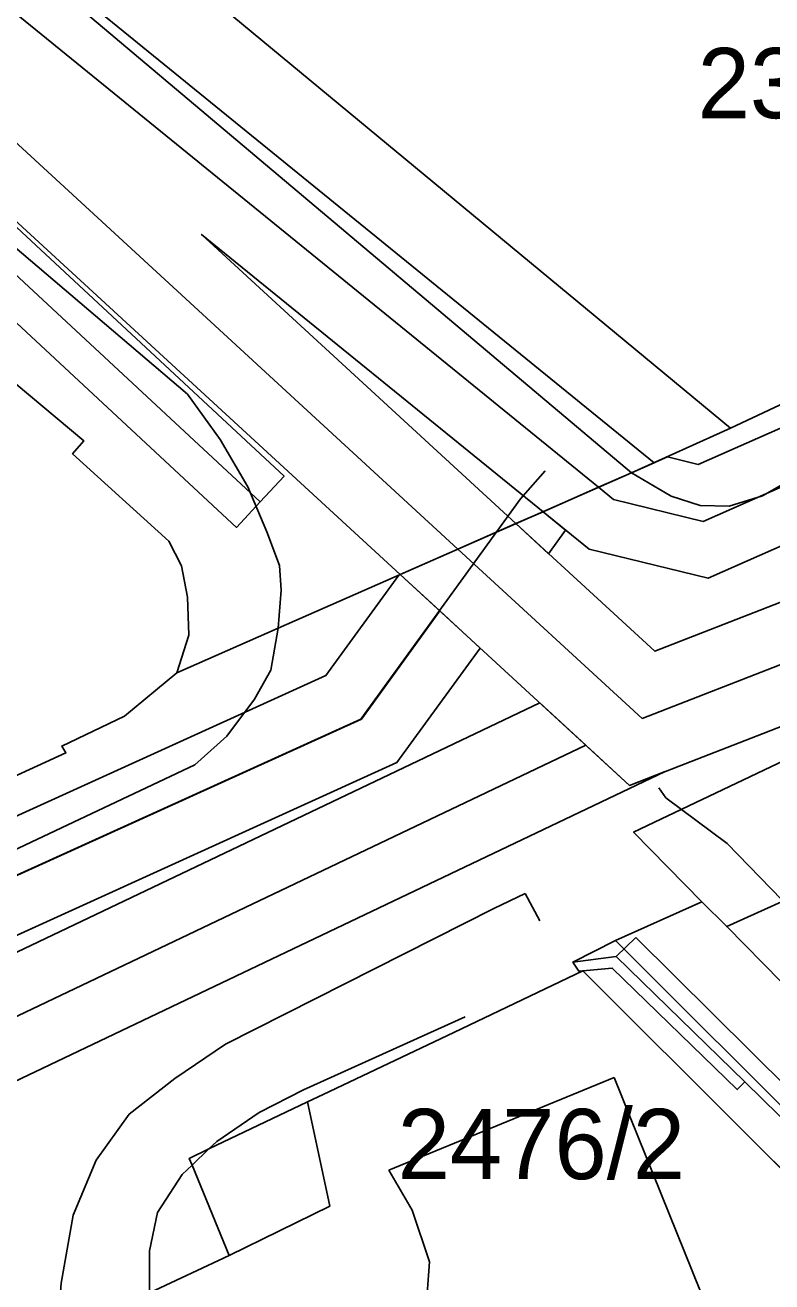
# Model space of a CAD drawing. Extents: x -263423 to -261326, y -1240067 to -1237864.
# Drawn here: x -262528.26 to -262507, y -1239058.55 to -1239022.77 of the extents above; entities that cross this region are included whole.
import ezdxf

# ---------------------------------------------------------------- set-up
doc = ezdxf.new("R2010")
doc.units = 0
for name, color, linetype in [('body_kn', 7, 'Continuous'), ('kladpar_druhypozemkov', 7, 'Continuous'), ('kladpar_hranice', 7, 'Continuous'), ('kladpar_parcelnecisla', 7, 'Continuous'), ('kladpar_plochy', 7, 'Continuous'), ('kladpar_sipky', 7, 'Continuous'), ('tarchy_linie', 7, 'Continuous'), ('zappar_hrandruhpozemk', 7, 'Continuous')]:
    doc.layers.add(name, color=color, linetype=linetype)

msp = doc.modelspace()

# ---------------------------------------------------------------- linework, layer by layer
at = {"layer": 'body_kn'}
for p, q in [((-262523.24, -1239028.73), (-262523.24, -1239028.73)), ((-262523.64, -1239033.28), (-262523.64, -1239033.28)), ((-262508.18, -1239034.25), (-262508.18, -1239034.25)), ((-262526.59, -1239034.61), (-262526.59, -1239034.61)), ((-262526.59, -1239034.61), (-262526.59, -1239034.61)), ((-262522.71, -1239034.57), (-262522.71, -1239034.57)), ((-262526.91, -1239034.98), (-262526.91, -1239034.98)), ((-262509.98, -1239035.06), (-262509.98, -1239035.06)), ((-262509.98, -1239035.06), (-262509.98, -1239035.06)), ((-262513.46, -1239035.46), (-262513.46, -1239035.46)), ((-262511, -1239035.52), (-262511, -1239035.52)), ((-262510.36, -1239035.23), (-262510.36, -1239035.23)), ((-262509.1, -1239035.28), (-262509.1, -1239035.28)), ((-262521.92, -1239035.92), (-262521.92, -1239035.92)), ((-262520.89, -1239035.61), (-262520.89, -1239035.61)), ((-262511.94, -1239035.93), (-262511.94, -1239035.93)), ((-262511.94, -1239035.93), (-262511.94, -1239035.93)), ((-262514.16, -1239036.26), (-262514.16, -1239036.26)), ((-262511.51, -1239036.28), (-262511.51, -1239036.28)), ((-262509.87, -1239036.18), (-262509.87, -1239036.18)), ((-262507.27, -1239036.17), (-262507.27, -1239036.17)), ((-262521.57, -1239036.34), (-262521.57, -1239036.34)), ((-262521.57, -1239036.34), (-262521.57, -1239036.34)), ((-262513.52, -1239036.63), (-262513.52, -1239036.63)), ((-262513.52, -1239036.63), (-262513.52, -1239036.63)), ((-262509.05, -1239036.45), (-262509.05, -1239036.45)), ((-262508.22, -1239036.47), (-262508.22, -1239036.47)), ((-262514.29, -1239036.96), (-262514.29, -1239036.96)), ((-262508.96, -1239036.9), (-262508.96, -1239036.9)), ((-262522.25, -1239037.07), (-262522.25, -1239037.07)), ((-262521.38, -1239037.2), (-262521.38, -1239037.2)), ((-262512.88, -1239037.15), (-262512.88, -1239037.15)), ((-262524.17, -1239037.46), (-262524.17, -1239037.46)), ((-262515.94, -1239037.69), (-262515.94, -1239037.69)), ((-262515.94, -1239037.69), (-262515.94, -1239037.69)), ((-262512.21, -1239037.69), (-262512.21, -1239037.69)), ((-262513.36, -1239037.82), (-262513.36, -1239037.82)), ((-262523.81, -1239038.17), (-262523.81, -1239038.17)), ((-262521.02, -1239038.16), (-262521.02, -1239038.16)), ((-262517.62, -1239038.43), (-262517.62, -1239038.43)), ((-262517.59, -1239038.41), (-262517.59, -1239038.41)), ((-262508.82, -1239038.52), (-262508.82, -1239038.52)), ((-262523.64, -1239039.06), (-262523.64, -1239039.06)), ((-262520.97, -1239038.86), (-262520.97, -1239038.86)), ((-262516.46, -1239039.45), (-262516.46, -1239039.45)), ((-262516.46, -1239039.45), (-262516.46, -1239039.45)), ((-262523.6, -1239040.14), (-262523.6, -1239040.14)), ((-262521.06, -1239039.94), (-262521.06, -1239039.94)), ((-262515.31, -1239040.51), (-262515.31, -1239040.51)), ((-262510.34, -1239040.6), (-262510.34, -1239040.6)), ((-262523.94, -1239041.21), (-262523.94, -1239041.21)), ((-262521.27, -1239041.14), (-262521.27, -1239041.14)), ((-262519.7, -1239041.29), (-262519.7, -1239041.29)), ((-262521.73, -1239041.96), (-262521.73, -1239041.96)), ((-262513.61, -1239042.07), (-262513.61, -1239042.07)), ((-262525.43, -1239042.45), (-262525.43, -1239042.45)), ((-262518.71, -1239042.53), (-262518.71, -1239042.53)), ((-262518.69, -1239042.53), (-262518.69, -1239042.53)), ((-262510.7, -1239042.51), (-262510.7, -1239042.51)), ((-262522.52, -1239043.02), (-262522.52, -1239043.02)), ((-262527.22, -1239043.3), (-262527.22, -1239043.3)), ((-262512.3, -1239043.27), (-262512.3, -1239043.27)), ((-262512.3, -1239043.27), (-262512.3, -1239043.27)), ((-262527.1, -1239043.49), (-262527.1, -1239043.49)), ((-262517.68, -1239043.77), (-262517.68, -1239043.77)), ((-262523.43, -1239043.83), (-262523.43, -1239043.83)), ((-262510.04, -1239044.02), (-262510.04, -1239044.02)), ((-262511.06, -1239044.42), (-262511.06, -1239044.42)), ((-262510.22, -1239044.49), (-262510.22, -1239044.49)), ((-262510.02, -1239044.77), (-262510.02, -1239044.77)), ((-262510.94, -1239045.75), (-262510.94, -1239045.75)), ((-262508.28, -1239046.07), (-262508.28, -1239046.07)), ((-262514.03, -1239047.5), (-262514.03, -1239047.5)), ((-262509, -1239047.73), (-262509, -1239047.73)), ((-262509, -1239047.73), (-262509, -1239047.73)), ((-262514.92, -1239047.92), (-262514.92, -1239047.92)), ((-262513.61, -1239048.27), (-262513.61, -1239048.27)), ((-262508.29, -1239048.44), (-262508.29, -1239048.44)), ((-262508.29, -1239048.44), (-262508.29, -1239048.44)), ((-262510.88, -1239048.75), (-262510.88, -1239048.75)), ((-262510.88, -1239048.75), (-262510.88, -1239048.75)), ((-262511.46, -1239048.83), (-262511.46, -1239048.83)), ((-262511.46, -1239048.83), (-262511.46, -1239048.83)), ((-262512.67, -1239049.45), (-262512.67, -1239049.45)), ((-262511.44, -1239049.29), (-262511.44, -1239049.29)), ((-262512.5, -1239049.71), (-262512.5, -1239049.71)), ((-262512.39, -1239049.7), (-262512.39, -1239049.7)), ((-262512.39, -1239049.7), (-262512.39, -1239049.7)), ((-262511.55, -1239049.62), (-262511.55, -1239049.62)), ((-262515.74, -1239051.01), (-262515.74, -1239051.01)), ((-262516.06, -1239051.45), (-262516.06, -1239051.45)), ((-262522.56, -1239051.79), (-262522.56, -1239051.79)), ((-262524, -1239052.76), (-262524, -1239052.76)), ((-262511.49, -1239052.74), (-262511.49, -1239052.74)), ((-262520.34, -1239053.09), (-262520.34, -1239053.09)), ((-262507.99, -1239053.08), (-262507.99, -1239053.08)), ((-262507.77, -1239052.86), (-262507.77, -1239052.86)), ((-262520.22, -1239053.43), (-262520.22, -1239053.43)), ((-262520.22, -1239053.43), (-262520.22, -1239053.43)), ((-262519.78, -1239053.22), (-262519.78, -1239053.22)), ((-262525.3, -1239053.78), (-262525.3, -1239053.78)), ((-262521.6, -1239053.73), (-262521.6, -1239053.73)), ((-262507.74, -1239054.34), (-262507.74, -1239054.34)), ((-262523.03, -1239054.77), (-262523.03, -1239054.77)), ((-262522.81, -1239054.56), (-262522.81, -1239054.56)), ((-262526.24, -1239055.09), (-262526.24, -1239055.09)), ((-262523.59, -1239055.04), (-262523.59, -1239055.04)), ((-262523.51, -1239055.23), (-262523.51, -1239055.23)), ((-262523.51, -1239055.23), (-262523.51, -1239055.23)), ((-262523.79, -1239055.5), (-262523.79, -1239055.5)), ((-262517.91, -1239055.37), (-262517.91, -1239055.37)), ((-262526.9, -1239056.66), (-262526.9, -1239056.66)), ((-262524.49, -1239056.58), (-262524.49, -1239056.58)), ((-262519.59, -1239056.4), (-262519.59, -1239056.4)), ((-262517.24, -1239056.51), (-262517.24, -1239056.51)), ((-262524.72, -1239057.67), (-262524.72, -1239057.67)), ((-262522.45, -1239057.8), (-262522.45, -1239057.8)), ((-262516.75, -1239057.98), (-262516.75, -1239057.98))]:
    msp.add_line(p, q, dxfattribs=at)
at = {"layer": 'kladpar_druhypozemkov'}
msp.add_line((-262512.86, -1239054.27), (-262512.86, -1239054.27), dxfattribs=at)
at = {"layer": 'kladpar_hranice'}
for points in [[(-262549.68, -1238999.88), (-262546.53, -1239002.49), (-262544.21, -1239004.41), (-262531.45, -1239014.98), (-262530.4, -1239015.85), (-262527.27, -1239018.44), (-262522.32, -1239022.54), (-262508.18, -1239034.25), (-262511, -1239035.52), (-262521.06, -1239039.94), (-262523.94, -1239041.21), (-262523.6, -1239040.14), (-262523.64, -1239039.06), (-262523.81, -1239038.17), (-262524.17, -1239037.46), (-262526.91, -1239034.98), (-262526.59, -1239034.61), (-262533.6, -1239028.74), (-262547.15, -1239017.4), (-262547.6, -1239017.76), (-262551.25, -1239014.71)], [(-262554.98, -1239056.17), (-262538.76, -1239048.83), (-262527.1, -1239043.49), (-262527.22, -1239043.3), (-262525.43, -1239042.45), (-262523.94, -1239041.21), (-262521.06, -1239039.94), (-262511, -1239035.52), (-262508.18, -1239034.25), (-262467.6, -1239015.17), (-262449.52, -1239006.66), (-262448.7, -1239006.21), (-262444.52, -1239004.27), (-262442.36, -1239005.53)], [(-262467.6, -1239015.17), (-262508.18, -1239034.25), (-262522.32, -1239022.54)], [(-262509, -1239047.73), (-262510.94, -1239045.75), (-262502.35, -1239041.66), (-262492.64, -1239036.97), (-262488.2, -1239035.14), (-262483.03, -1239033.21), (-262473.95, -1239031.58), (-262459.31, -1239025.91), (-262447.61, -1239026.67), (-262435.3, -1239027.56)], [(-262433.25, -1239030.89), (-262458.1, -1239027.28), (-262459.4, -1239027.22), (-262461.57, -1239027.35), (-262508.29, -1239048.44), (-262509, -1239047.73)], [(-262508.29, -1239048.44), (-262461.57, -1239027.35), (-262459.4, -1239027.22), (-262458.1, -1239027.28), (-262433.25, -1239030.89)], [(-262526.59, -1239034.61), (-262526.91, -1239034.98), (-262524.17, -1239037.46), (-262523.81, -1239038.17), (-262523.64, -1239039.06), (-262523.6, -1239040.14), (-262523.94, -1239041.21), (-262525.43, -1239042.45), (-262527.22, -1239043.3), (-262527.1, -1239043.49), (-262538.76, -1239048.83), (-262541.37, -1239043.18), (-262543.35, -1239044.03), (-262545.54, -1239039.54), (-262537.4, -1239035.77), (-262537.88, -1239034.55), (-262533.6, -1239028.74), (-262526.59, -1239034.61)], [(-262440, -1239040.38), (-262459.23, -1239041.69), (-262484.99, -1239044.74), (-262491.66, -1239044.78), (-262494.69, -1239044.96), (-262497.58, -1239045.91), (-262506.74, -1239050.01), (-262508.29, -1239048.44)], [(-262502.35, -1239041.66), (-262510.94, -1239045.75), (-262509, -1239047.73), (-262511.46, -1239048.83), (-262512.67, -1239049.45), (-262512.5, -1239049.71), (-262512.39, -1239049.7), (-262516.06, -1239051.45), (-262519.78, -1239053.22), (-262520.22, -1239053.43), (-262523.03, -1239054.77), (-262523.59, -1239055.04), (-262523.51, -1239055.23), (-262522.45, -1239057.8), (-262524.72, -1239058.87), (-262527.35, -1239060.1), (-262527.62, -1239060.23), (-262530.89, -1239061.76), (-262531.16, -1239061.89), (-262533.84, -1239063.15), (-262535.81, -1239064.08), (-262539.42, -1239065.77), (-262549.37, -1239070.45), (-262551.61, -1239064.99)], [(-262511.46, -1239048.83), (-262509, -1239047.73), (-262508.29, -1239048.44), (-262506.74, -1239050.01), (-262505.05, -1239051.69), (-262486.44, -1239070.26), (-262469.03, -1239087.65), (-262451.52, -1239105.12)], [(-262459.74, -1239102.05), (-262466.53, -1239094.33), (-262471.53, -1239090.48), (-262472.16, -1239089.85), (-262476.47, -1239085.55), (-262485.93, -1239076.11), (-262487.88, -1239074.16), (-262488.81, -1239073.23), (-262490.4, -1239071.64), (-262503.53, -1239058.54), (-262507.74, -1239054.34), (-262512.39, -1239049.7), (-262511.55, -1239049.62), (-262507.99, -1239053.08), (-262507.77, -1239052.86), (-262511.44, -1239049.29), (-262512.67, -1239049.45), (-262511.46, -1239048.83), (-262488.31, -1239071.95), (-262471.32, -1239088.91), (-262453.35, -1239106.81)], [(-262453.35, -1239106.81), (-262471.32, -1239088.91), (-262488.31, -1239071.95), (-262511.46, -1239048.83)], [(-262512.39, -1239049.7), (-262512.5, -1239049.71), (-262512.67, -1239049.45), (-262511.44, -1239049.29), (-262507.77, -1239052.86), (-262507.99, -1239053.08), (-262511.55, -1239049.62), (-262512.39, -1239049.7)], [(-262524.72, -1239058.87), (-262522.45, -1239057.8), (-262523.51, -1239055.23), (-262523.59, -1239055.04), (-262523.03, -1239054.77), (-262520.22, -1239053.43), (-262519.78, -1239053.22), (-262516.06, -1239051.45), (-262512.39, -1239049.7), (-262507.74, -1239054.34), (-262503.53, -1239058.54)]]:
    msp.add_lwpolyline(points, dxfattribs=at)
at = {"layer": 'kladpar_plochy'}
for p, q in [((-262516.06, -1239051.45), (-262512.39, -1239049.7)), ((-262512.39, -1239049.7), (-262507.74, -1239054.34)), ((-262519.78, -1239053.22), (-262516.06, -1239051.45)), ((-262523.03, -1239054.77), (-262520.22, -1239053.43)), ((-262520.22, -1239053.43), (-262519.78, -1239053.22)), ((-262507.74, -1239054.34), (-262503.53, -1239058.54)), ((-262523.59, -1239055.04), (-262523.03, -1239054.77)), ((-262523.51, -1239055.23), (-262523.59, -1239055.04)), ((-262522.45, -1239057.8), (-262523.51, -1239055.23)), ((-262524.72, -1239058.87), (-262522.45, -1239057.8))]:
    msp.add_line(p, q, dxfattribs=at)
for points in [[(-262549.68, -1238999.88), (-262546.53, -1239002.49), (-262544.21, -1239004.41), (-262531.45, -1239014.98), (-262530.4, -1239015.85), (-262527.27, -1239018.44), (-262522.32, -1239022.54), (-262508.18, -1239034.25), (-262511, -1239035.52), (-262521.06, -1239039.94), (-262523.94, -1239041.21), (-262523.6, -1239040.14), (-262523.64, -1239039.06), (-262523.81, -1239038.17), (-262524.17, -1239037.46), (-262526.91, -1239034.98), (-262526.59, -1239034.61), (-262533.6, -1239028.74), (-262547.15, -1239017.4), (-262547.6, -1239017.76), (-262551.25, -1239014.71)], [(-262554.98, -1239056.17), (-262538.76, -1239048.83), (-262527.1, -1239043.49), (-262527.22, -1239043.3), (-262525.43, -1239042.45), (-262523.94, -1239041.21), (-262521.06, -1239039.94), (-262511, -1239035.52), (-262508.18, -1239034.25), (-262467.6, -1239015.17), (-262449.52, -1239006.66), (-262448.7, -1239006.21), (-262444.52, -1239004.27), (-262442.36, -1239005.53)], [(-262467.6, -1239015.17), (-262508.18, -1239034.25), (-262522.32, -1239022.54)], [(-262433.25, -1239030.89), (-262458.1, -1239027.28), (-262459.4, -1239027.22), (-262461.57, -1239027.35), (-262508.29, -1239048.44), (-262509, -1239047.73), (-262510.94, -1239045.75), (-262502.35, -1239041.66), (-262492.64, -1239036.97), (-262488.2, -1239035.14), (-262483.03, -1239033.21), (-262473.95, -1239031.58), (-262459.31, -1239025.91), (-262447.61, -1239026.67), (-262435.3, -1239027.56)], [(-262440, -1239040.38), (-262459.23, -1239041.69), (-262484.99, -1239044.74), (-262491.66, -1239044.78), (-262494.69, -1239044.96), (-262497.58, -1239045.91), (-262506.74, -1239050.01), (-262508.29, -1239048.44), (-262461.57, -1239027.35), (-262459.4, -1239027.22), (-262458.1, -1239027.28), (-262433.25, -1239030.89)], [(-262502.35, -1239041.66), (-262510.94, -1239045.75), (-262509, -1239047.73), (-262511.46, -1239048.83), (-262512.67, -1239049.45), (-262512.5, -1239049.71), (-262512.39, -1239049.7), (-262516.06, -1239051.45), (-262519.78, -1239053.22), (-262520.22, -1239053.43), (-262523.03, -1239054.77), (-262523.59, -1239055.04), (-262523.51, -1239055.23), (-262522.45, -1239057.8), (-262524.72, -1239058.87), (-262527.35, -1239060.1), (-262527.62, -1239060.23), (-262530.89, -1239061.76), (-262531.16, -1239061.89), (-262533.84, -1239063.15), (-262535.81, -1239064.08), (-262539.42, -1239065.77), (-262549.37, -1239070.45), (-262551.61, -1239064.99)], [(-262453.35, -1239106.81), (-262471.32, -1239088.91), (-262488.31, -1239071.95), (-262511.46, -1239048.83), (-262509, -1239047.73), (-262508.29, -1239048.44), (-262506.74, -1239050.01), (-262505.05, -1239051.69), (-262486.44, -1239070.26), (-262469.03, -1239087.65), (-262451.52, -1239105.12)], [(-262459.74, -1239102.05), (-262466.53, -1239094.33), (-262471.53, -1239090.48), (-262472.16, -1239089.85), (-262476.47, -1239085.55), (-262485.93, -1239076.11), (-262487.88, -1239074.16), (-262488.81, -1239073.23), (-262490.4, -1239071.64), (-262503.53, -1239058.54), (-262507.74, -1239054.34), (-262512.39, -1239049.7), (-262511.55, -1239049.62), (-262507.99, -1239053.08), (-262507.77, -1239052.86), (-262511.44, -1239049.29), (-262512.67, -1239049.45), (-262511.46, -1239048.83), (-262488.31, -1239071.95), (-262471.32, -1239088.91), (-262453.35, -1239106.81)]]:
    msp.add_lwpolyline(points, dxfattribs=at)
for points in [[(-262526.59, -1239034.61), (-262526.91, -1239034.98), (-262524.17, -1239037.46), (-262523.81, -1239038.17), (-262523.64, -1239039.06), (-262523.6, -1239040.14), (-262523.94, -1239041.21), (-262525.43, -1239042.45), (-262527.22, -1239043.3), (-262527.1, -1239043.49), (-262538.76, -1239048.83), (-262541.37, -1239043.18), (-262543.35, -1239044.03), (-262545.54, -1239039.54), (-262537.4, -1239035.77), (-262537.88, -1239034.55), (-262533.6, -1239028.74)], [(-262512.39, -1239049.7), (-262512.5, -1239049.71), (-262512.67, -1239049.45), (-262511.44, -1239049.29), (-262507.77, -1239052.86), (-262507.99, -1239053.08), (-262511.55, -1239049.62)]]:
    msp.add_lwpolyline(points, close=True, dxfattribs=at)
at = {"layer": 'kladpar_sipky'}
msp.add_line((-262508.94, -1239052.08), (-262508.94, -1239052.08), dxfattribs=at)
at = {"layer": 'tarchy_linie'}
msp.add_line((-262512.3, -1239043.27), (-262557.18, -1239064.67), dxfattribs=at)
for points in [[(-262772.03, -1238772.8), (-262755.59, -1238806.88), (-262723.73, -1238840.23), (-262691.13, -1238874.43), (-262655.04, -1238918.37), (-262645, -1238927), (-262617.88, -1238949.54), (-262580.53, -1238981.01), (-262543.12, -1239012.67), (-262515.94, -1239037.69)], [(-262771.2, -1238787.36), (-262757.05, -1238801.48), (-262709.5, -1238852), (-262708.75, -1238858), (-262703.43, -1238863.18), (-262664.5, -1238908), (-262656.5, -1238912.5), (-262648.48, -1238920.56), (-262644.5, -1238925), (-262616.29, -1238948.2), (-262540.89, -1239012.39), (-262511.94, -1239035.93)], [(-262615.31, -1238947.01), (-262539.89, -1239011.22), (-262510.36, -1239035.23), (-262511, -1239035.52), (-262511.94, -1239035.93), (-262513.52, -1239036.63), (-262523.24, -1239028.73), (-262514.29, -1239036.96), (-262515.94, -1239037.69), (-262517.59, -1239038.41), (-262544.19, -1239013.93), (-262581.59, -1238982.27), (-262618.93, -1238950.81)], [(-262509.98, -1239035.06), (-262509.1, -1239035.28), (-262477.71, -1239021.41), (-262345.77, -1239041.23)], [(-262511.94, -1239035.93), (-262511.51, -1239036.28), (-262508.96, -1239036.9), (-262477.5, -1239023), (-262346, -1239042.75), (-262248.25, -1239057.25), (-262161.11, -1239068.86)], [(-262521.57, -1239036.34), (-262522.25, -1239037.07), (-262534.63, -1239025.56), (-262535.32, -1239025.52), (-262536.09, -1239026.52), (-262536.88, -1239025.91), (-262537.67, -1239025.3), (-262536.25, -1239023.47), (-262533.8, -1239023.61), (-262520.89, -1239035.61), (-262521.57, -1239036.34)], [(-262521.57, -1239036.34), (-262534.22, -1239024.59), (-262535.79, -1239024.5), (-262536.88, -1239025.91)], [(-262405.64, -1239037.61), (-262469.65, -1239028.3), (-262511.06, -1239044.42), (-262517.59, -1239038.41), (-262515.94, -1239037.69), (-262514.29, -1239036.96), (-262510.34, -1239040.6), (-262471.46, -1239025.46), (-262477.29, -1239024.59), (-262508.82, -1239038.52), (-262512.21, -1239037.69), (-262513.52, -1239036.63), (-262511.94, -1239035.93), (-262511, -1239035.52), (-262509.98, -1239035.06)], [(-262515.94, -1239037.69), (-262510.7, -1239042.51), (-262469.75, -1239026.57), (-262405.4, -1239035.93), (-262343.41, -1239050.1), (-262287.03, -1239059.9), (-262256.79, -1239039.01)], [(-262513.46, -1239035.46), (-262514.16, -1239036.26), (-262518.71, -1239042.53), (-262530.85, -1239048.04), (-262539.43, -1239052.17), (-262558.22, -1239060.94), (-262561.6, -1239062.52), (-262561.77, -1239062.65), (-262561.8, -1239062.91), (-262559.07, -1239069.64), (-262559.42, -1239069.83)], [(-262513.52, -1239036.63), (-262512.88, -1239037.15), (-262513.36, -1239037.82), (-262514.29, -1239036.96), (-262513.52, -1239036.63)], [(-262561, -1239068.94), (-262563.36, -1239063.13), (-262563.21, -1239061.82), (-262562.39, -1239061.19), (-262558.85, -1239059.54), (-262540.08, -1239050.78), (-262531.47, -1239046.63), (-262519.7, -1239041.29), (-262517.62, -1239038.43), (-262517.59, -1239038.41), (-262516.46, -1239039.45), (-262515.31, -1239040.51), (-262517.68, -1239043.77), (-262530.19, -1239049.45), (-262538.74, -1239053.56), (-262557.55, -1239062.34), (-262559.9, -1239063.44), (-262557.1, -1239070.34), (-262560.02, -1239071.92), (-262561.49, -1239069.21), (-262561, -1239068.94)], [(-262516.46, -1239039.45), (-262518.69, -1239042.53), (-262530.83, -1239048.04), (-262539.41, -1239052.17), (-262558.2, -1239060.94), (-262561.58, -1239062.52), (-262561.75, -1239062.65), (-262561.78, -1239062.91), (-262559.05, -1239069.64), (-262559.4, -1239069.83)], [(-262559.36, -1239063.88), (-262557.87, -1239063.17), (-262513.61, -1239042.07), (-262512.3, -1239043.27), (-262511.06, -1239044.42), (-262510.04, -1239044.02), (-262556.49, -1239066.17), (-262557.98, -1239066.88), (-262559.36, -1239063.88)], [(-262510.22, -1239044.49), (-262510.02, -1239044.77), (-262508.28, -1239046.07), (-262494.89, -1239059.87), (-262480.4, -1239072.31), (-262470.1, -1239081.62), (-262455.58, -1239096.42), (-262453.11, -1239098.6), (-262459.16, -1239102.71)], [(-262510.88, -1239048.75), (-262458.42, -1239100.76), (-262459.74, -1239102.05), (-262460.67, -1239101), (-262459.95, -1239100.3), (-262471.32, -1239088.91), (-262488.31, -1239071.95), (-262507.77, -1239052.86), (-262511.44, -1239049.29), (-262510.88, -1239048.75)]]:
    msp.add_lwpolyline(points, dxfattribs=at)
at = {"layer": 'zappar_hrandruhpozemk'}
for p, q in [((-262562.81, -1238999.92), (-262523.64, -1239033.28)), ((-262553.23, -1238999.92), (-262511, -1239035.52)), ((-262514.92, -1239047.92), (-262514.03, -1239047.5)), ((-262514.03, -1239047.5), (-262513.61, -1239048.27)), ((-262522.56, -1239051.79), (-262514.92, -1239047.92)), ((-262515.74, -1239051.01), (-262520.34, -1239053.09)), ((-262511.49, -1239052.74), (-262517.91, -1239055.37)), ((-262508.47, -1239060.22), (-262511.49, -1239052.74)), ((-262520.22, -1239053.43), (-262519.59, -1239056.4)), ((-262523.51, -1239055.23), (-262523.03, -1239054.77)), ((-262523.79, -1239055.5), (-262523.51, -1239055.23)), ((-262524.49, -1239056.58), (-262523.79, -1239055.5)), ((-262519.59, -1239056.4), (-262522.45, -1239057.8))]:
    msp.add_line(p, q, dxfattribs=at)
for points in [[(-262523.64, -1239033.28), (-262522.71, -1239034.57), (-262521.92, -1239035.92), (-262521.38, -1239037.2), (-262521.02, -1239038.16), (-262520.97, -1239038.86), (-262521.06, -1239039.94)], [(-262506.3, -1239035.62), (-262507.27, -1239036.17), (-262508.22, -1239036.47), (-262509.05, -1239036.45), (-262509.87, -1239036.18), (-262511, -1239035.52)], [(-262549.01, -1239055.92), (-262523.43, -1239043.83), (-262522.52, -1239043.02), (-262521.73, -1239041.96), (-262521.27, -1239041.14), (-262521.06, -1239039.94)], [(-262527.35, -1239060.1), (-262527.24, -1239058.59), (-262526.9, -1239056.66), (-262526.24, -1239055.09), (-262525.3, -1239053.78), (-262524, -1239052.76), (-262522.56, -1239051.79)], [(-262520.34, -1239053.09), (-262521.6, -1239053.73), (-262522.81, -1239054.56), (-262523.03, -1239054.77)], [(-262517.91, -1239055.37), (-262517.24, -1239056.51), (-262516.75, -1239057.98), (-262516.86, -1239059.41), (-262517.81, -1239060.93), (-262518.81, -1239061.74), (-262520.12, -1239062.15), (-262521.63, -1239062.14), (-262522.76, -1239061.66), (-262523.78, -1239060.87), (-262524.41, -1239059.9), (-262524.8, -1239059.18), (-262524.72, -1239058.87)], [(-262524.72, -1239058.87), (-262524.72, -1239057.67), (-262524.49, -1239056.58)]]:
    msp.add_lwpolyline(points, dxfattribs=at)

# ---------------------------------------------------------------- texts
at = {"layer": 'kladpar_parcelnecisla'}
for s, p in [('2335', (-262509.117, -1239025.42)), ('2476/2', (-262517.656, -1239055.63))]:
    msp.add_text(s, height=2, dxfattribs=at).set_placement(p)

doc.saveas('drawing.dxf')
